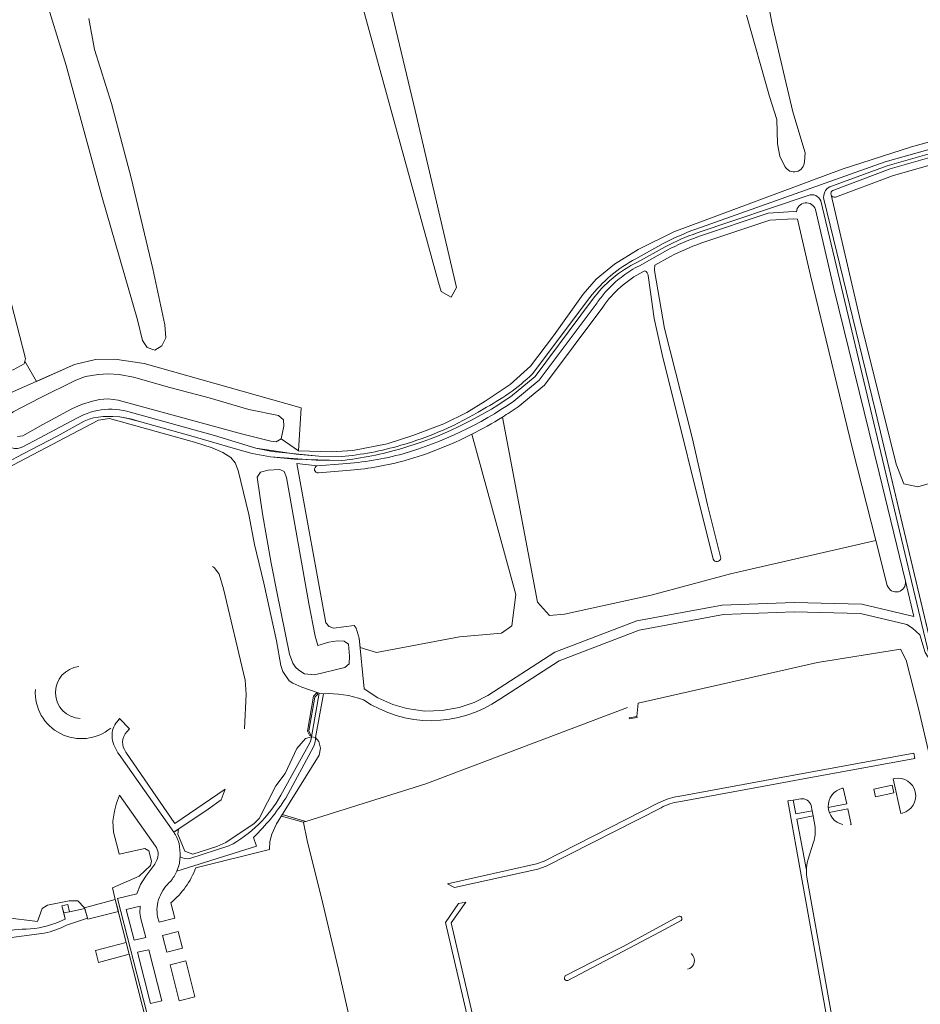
# Model space of a CAD drawing. Header units: metres. Extents: x 209813 to 223847, y 571801 to 587119.
# Tile 468 of 656: x 214012 to 214297, y 581497 to 581809. Entities that reach past the tile are written whole.
import ezdxf

# ---------------------------------------------------------------- set-up
doc = ezdxf.new("R2010")
doc.units = ezdxf.units.M
for name, color, linetype, lineweight in [('B-RO-GK-BESCHOEIING-G', 8, 'GK-BESCHOEIING', 0), ('B-RO-GR-BEPLANTING_CULTUUR_ROOS-GV', 8, 'Continuous', 0), ('B-RO-GR-BOS_GEMENGD-GV', 8, 'Continuous', 0), ('B-RO-GR-GROENVOORZIENING-GV', 8, 'Continuous', 0), ('B-RO-KW-KUNSTWERK_DEK-GV', 8, 'Continuous', 0), ('B-RO-KW-KUNSTWERK_STUW-GV', 8, 'Continuous', 0), ('B-RO-OG-TERREIN_CULTUURSCHEIDING-GV', 8, 'Continuous', 0), ('B-RO-OG-WATER_GREPPEL-GV', 8, 'Continuous', 0), ('B-RO-OG-WEG-GV', 8, 'Continuous', 0), ('B-RO-VH-VERHARDING_HALFVERHARDING-GV', 8, 'Continuous', 0), ('B-RO-VH-VERHARDING_OPEN-GV', 8, 'Continuous', 0), ('B-RO-VH-VERHARDING_TEGEL-GV', 8, 'Continuous', 0)]:
    doc.layers.add(name, color=color, linetype=linetype, lineweight=lineweight)
doc.linetypes.add('GK-BESCHOEIING', pattern='A,30,-5,[1,NLCS.shx,S=1,R=0,X=0,Y=0],-5', length=40)

msp = doc.modelspace()

# ---------------------------------------------------------------- linework, layer by layer
at = {"layer": 'B-RO-GK-BESCHOEIING-G', "flags": 128}
for points in [[(214083.333, 581584.418), (214083.888, 581595.456), (214083.549, 581599.843), (214076.639, 581628.716), (214075.275, 581633.36), (214073.816, 581635.313), (214073.229, 581635.787)], [(214299.859, 581576.056), (214296.331, 581590.941), (214292.5, 581606.202), (214290.658, 581609.607), (214264.424, 581605.411), (214207.754, 581592.563), (214207.362, 581588.41)], [(214204.347, 581591.204), (214140.633, 581567.12), (214102.647, 581555.166)], [(214101.922, 581554.83), (214103.094, 581549.214), (214107.988, 581529.627), (214113.045, 581508.426), (214119.262, 581480.837), (214121.562, 581471.371), (214124.036, 581461.682)]]:
    msp.add_lwpolyline(points, dxfattribs=at)
at = {"layer": 'B-RO-GK-BESCHOEIING-G'}
msp.add_lwpolyline([(214223.335, 581508.461, 0.6400795), (214224.453, 581513.417)], format="xyb", dxfattribs=at)
at = {"layer": 'B-RO-GR-BEPLANTING_CULTUUR_ROOS-GV', "flags": 128}
for points in [[(214050.29, 581528.439), (214045.958, 581527.4), (214048.476, 581517.64), (214051.684, 581518.403), (214052.07, 581518.549), (214050.562, 581524.437), (214050.243, 581526.267)], [(214057.223, 581498.483), (214053.086, 581514.591), (214052.55, 581514.539), (214049.454, 581513.846), (214053.644, 581497.602)]]:
    msp.add_lwpolyline(points, close=True, dxfattribs=at)
at = {"layer": 'B-RO-GR-BOS_GEMENGD-GV', "flags": 128}
for points in [[(214129.069, 581814.363), (214137.309, 581779.972), (214150.314, 581724.023), (214148.625, 581720.95), (214145.507, 581722.664), (214144.648, 581725.516), (214106.548, 581863.886)], [(214239.707, 581863.264), (214250.025, 581807.732), (214256.667, 581779.539), (214260.521, 581766.561), (214260.287, 581763.75)], [(214034.1, 581809.005), (214035.911, 581799.205), (214041.277, 581782.096), (214047.449, 581758.689), (214054.353, 581729.872), (214058.104, 581712.145), (214058.456, 581708.083), (214057.167, 581705.504), (214054.973, 581704.171), (214052.537, 581704.984), (214051.109, 581707.259), (214049.516, 581713.705), (214038.33, 581752.454), (214026.967, 581794.186), (214019.702, 581817.864)], [(214254.158, 581762.218), (214252.48, 581765.492), (214251.746, 581769.421), (214251.63, 581777.115), (214249.236, 581784.385), (214241.989, 581810.012)], [(214367.112, 581780.134), (214335.901, 581772.989), (214288.121, 581759.307), (214270.092, 581752.555)], [(214004.929, 581736.759), (214014.086, 581701.556), (214013.85, 581700.705), (214017.579, 581694.261), (214029.61, 581699.602), (214036.211, 581701.196), (214042.29, 581701.367), (214051.606, 581699.946), (214101.234, 581685.914), (214100.42, 581672.373), (214110.769, 581672.045), (214117.548, 581672.44), (214128.36, 581674.581), (214136.479, 581677.163), (214146.315, 581680.833), (214153.619, 581684.504), (214159.364, 581688.077), (214167.249, 581693.315), (214173.712, 581699.153), (214181.038, 581708.736), (214190.336, 581721.893), (214194.458, 581726.603), (214200.269, 581731.378), (214207.727, 581735.972), (214219.024, 581741.526), (214272.246, 581761.391), (214294.15, 581768.464), (214325.42, 581777.108)], [(214164.819, 581682.992), (214175.977, 581624.48), (214179.755, 581620.302), (214184.427, 581620.7), (214211.895, 581626.74), (214236.892, 581633.457), (214282.888, 581643.994), (214275.518, 581672.995), (214262.226, 581727.786), (214258.152, 581745.608), (214256.848, 581745.723), (214249.319, 581745.277), (214227.525, 581737.941)], [(214217.974, 581733.767), (214213.044, 581731.025)], [(214209.851, 581729.249), (214209.204, 581728.889)], [(214231.484, 581638.142), (214215.387, 581702.789), (214212.791, 581714.175), (214210.933, 581727.728)], [(214212.908, 581729.357), (214216.087, 581711.042), (214224.798, 581676.589), (214229.716, 581655.281), (214233.884, 581638.372)], [(214196.571, 581717.797), (214178.143, 581693.07), (214169.769, 581686.239)], [(214106.3, 581667.566), (214099.902, 581668.372), (214109.068, 581617.945), (214110.119, 581616.858), (214111.45, 581616.273), (214117.942, 581617.085), (214118.559, 581616.306), (214119.598, 581613.122), (214119.89, 581610.175), (214125.066, 581608.579), (214151.25, 581613.523), (214164.533, 581614.747), (214167.814, 581617.035), (214169.12, 581626.968), (214155.169, 581677.568)], [(214116.838, 581666.187), (214106.698, 581665.354)]]:
    msp.add_lwpolyline(points, dxfattribs=at)
at = {"layer": 'B-RO-GR-BOS_GEMENGD-GV'}
for points in [[(214260.287, 581763.75, -0.7723818), (214254.158, 581762.218)], [(214270.092, 581752.555, -0.4005797), (214268.714, 581753.249)], [(214227.525, 581737.941, 0.0354384), (214217.974, 581733.767)], [(214213.044, 581731.025, 0.0704712), (214212.908, 581729.357)], [(214209.204, 581728.889, 0.1245442), (214196.571, 581717.797)], [(214210.933, 581727.728, 0.2889143), (214209.851, 581729.249)], [(214169.769, 581686.239, -0.0121367), (214164.819, 581682.992)], [(214155.169, 581677.568, -0.0456692), (214134.132, 581669.255)], [(214106.698, 581665.354, -0.9558251), (214106.3, 581667.566)], [(214134.132, 581669.255, -0.0425525), (214116.838, 581666.187)], [(214233.884, 581638.372, -0.7776265), (214231.484, 581638.142)]]:
    msp.add_lwpolyline(points, format="xyb", dxfattribs=at)
at = {"layer": 'B-RO-GR-GROENVOORZIENING-GV', "flags": 128}
for points in [[(214017.579, 581694.261), (214013.85, 581700.705), (214013.615, 581699.854), (214010.197, 581697.961), (214007.718, 581697.682), (214004.598, 581697.757), (214004.005, 581698.74), (213976.023, 581798.403), (213975.553, 581800.975), (213975.851, 581802.345), (213976.384, 581803.721), (213974.449, 581814.028)], [(214325.42, 581777.108), (214294.15, 581768.464), (214272.246, 581761.391), (214219.024, 581741.526), (214207.727, 581735.972), (214200.269, 581731.378), (214194.458, 581726.603), (214190.336, 581721.893), (214181.038, 581708.736), (214173.712, 581699.153), (214167.249, 581693.315), (214159.364, 581688.077), (214153.619, 581684.504), (214146.315, 581680.833), (214136.479, 581677.163), (214128.36, 581674.581), (214117.548, 581672.44), (214110.769, 581672.045), (214100.42, 581672.373), (214094.853, 581676.166), (214093.359, 581675.183), (214091.588, 581675.357), (214082.32, 581677.69), (214043.418, 581688.371), (214040.166, 581688.731), (214037.43, 581688.516), (214035.236, 581688.073), (214031.838, 581686.986), (214028.699, 581685.576), (214019.533, 581680.662), (214013.243, 581677.127), (214011.565, 581676.892)], [(214100.42, 581672.373), (214101.234, 581685.914), (214051.606, 581699.946), (214042.29, 581701.367), (214036.211, 581701.196), (214029.61, 581699.602), (214006.544, 581689.363), (214009.055, 581683.708), (214010.203, 581684.622), (214018.487, 581688.965), (214030.016, 581694.679), (214033.013, 581695.83), (214037.069, 581696.52), (214040.176, 581696.677), (214043.709, 581696.443), (214048.261, 581695.597), (214059.706, 581692.333), (214072.177, 581689.069), (214084.694, 581685.393), (214094.062, 581683.462), (214095.597, 581682.189), (214095.789, 581680.138), (214094.853, 581676.166)], [(214048.324, 581684.214), (214073.849, 581677.196), (214086.88, 581673.15), (214099.633, 581671.261), (214106.797, 581670.635), (214113.96, 581670.519)], [(214013.208, 581673.654), (214030.36, 581682.659)], [(214046.956, 581584.435), (214043.835, 581587.741), (214043.074, 581586.724), (214042.672, 581586.252)], [(214046.094, 581583.553), (214046.956, 581584.435)], [(214043.733, 581576.312), (214060.926, 581551.768), (214071.86, 581559.075), (214075.939, 581562.058), (214077.151, 581565.431), (214061.312, 581554.55), (214045.801, 581577.129)]]:
    msp.add_lwpolyline(points, dxfattribs=at)
at = {"layer": 'B-RO-GR-GROENVOORZIENING-GV'}
for points in [[(214158.723, 581685.542, 0.0710937), (214174.341, 581696.639)], [(214007.417, 581675.826, 0.4863182), (214013.208, 581673.654)], [(214113.96, 581670.519, 0.0493927), (214132.686, 581674.09)], [(214042.672, 581586.252, 0.1875087), (214041.506, 581581.433)], [(214045.801, 581577.129, -0.3594241), (214046.094, 581583.553)], [(214041.506, 581581.433, 0.1299865), (214043.733, 581576.312)]]:
    msp.add_lwpolyline(points, format="xyb", dxfattribs=at)
at = {"layer": 'B-RO-KW-KUNSTWERK_DEK-GV', "flags": 128}
for points in [[(214104.455, 581581.918), (214105.791, 581581.673), (214108.232, 581595.549), (214106.925, 581595.738)], [(214041.414, 581526.224), (214043.451, 581526.748), (214042.394, 581530.546), (214032.766, 581527.926), (214033.763, 581524.257)], [(214046.877, 581513.182), (214045.888, 581516.868), (214036.256, 581514.341), (214037.207, 581510.647)]]:
    msp.add_lwpolyline(points, close=True, dxfattribs=at)
at = {"layer": 'B-RO-KW-KUNSTWERK_STUW-GV', "flags": 128}
for points in [[(214103.775, 581584.341), (214105.568, 581594.513), (214106.476, 581595.442), (214106.2, 581595.849), (214105.076, 581594.75), (214103.222, 581583.731), (214103.92, 581582.224), (214104.264, 581582.48), (214103.691, 581583.863)], [(214207.362, 581588.41), (214204.908, 581587.965), (214204.974, 581587.587), (214207.419, 581588.03)], [(214094.974, 581556.905), (214101.901, 581554.931), (214102.647, 581555.166), (214095.263, 581557.371)]]:
    msp.add_lwpolyline(points, close=True, dxfattribs=at)
at = {"layer": 'B-RO-OG-TERREIN_CULTUURSCHEIDING-GV', "flags": 128}
for points in [[(214269.319, 581754.668), (214287.423, 581761.448), (214335.339, 581775.169), (214366.377, 581782.273)], [(214266.46, 581751.844), (214282.753, 581684.9), (214300.767, 581609.223)], [(214331.255, 581671.176), (214296.139, 581660.962), (214291.763, 581661.868), (214289.349, 581668.094), (214278.047, 581713.293), (214268.714, 581753.249)], [(214163.986, 581593.853), (214182.812, 581605.996), (214208.091, 581615.683), (214234.673, 581620.563), (214257.102, 581621.448), (214278.051, 581620.9), (214292.649, 581617.402), (214294.455, 581616.293), (214296.734, 581614.138), (214298.439, 581608.564), (214300.165, 581605.986), (214265.439, 581751.32)], [(214263.843, 581748.613), (214269.568, 581723.672), (214283.969, 581665.411), (214292.218, 581631.137)], [(214226.79, 581740.067), (214248.886, 581747.505), (214256.88, 581747.979), (214257.77, 581747.9)], [(214208.144, 581730.874), (214216.905, 581735.746)], [(214168.417, 581688.039), (214176.505, 581694.638), (214194.742, 581719.108)], [(214113.933, 581669.302), (214099.061, 581669.731), (214091.532, 581670.396), (214085.715, 581671.521), (214080.489, 581672.933), (214067.086, 581676.878), (214050.155, 581681.655), (214045.635, 581682.8), (214043.899, 581683.105), (214040.218, 581683.238), (214038.654, 581683.2), (214037.109, 581683.029), (214035.545, 581682.742), (214034.172, 581682.342), (214032.646, 581681.731), (214024.111, 581677.004), (214013.397, 581671.362), (214002.951, 581665.919)], [(214282.888, 581643.994), (214236.892, 581633.457), (214211.895, 581626.74), (214184.427, 581620.7), (214179.755, 581620.302), (214175.977, 581624.48), (214164.819, 581682.992)], [(213997.519, 581661.247), (214037.191, 581682.065), (214040.614, 581682.54), (214067.462, 581675.133), (214073.116, 581673.324), (214076.419, 581671.86), (214079.028, 581670.246), (214080.37, 581668.588), (214081.334, 581666.086), (214084.731, 581652.231), (214086.437, 581642.747), (214089.384, 581630.492), (214093.411, 581612.272), (214094.831, 581604.486), (214095.432, 581602.574), (214097.457, 581599.614), (214098.559, 581598.924), (214101.475, 581597.613), (214106.925, 581595.738)], [(214155.169, 581677.568), (214169.12, 581626.968), (214167.814, 581617.035), (214164.533, 581614.747), (214151.25, 581613.523), (214125.066, 581608.579), (214119.89, 581610.175)], [(214134.658, 581590.848), (214130.208, 581592.163), (214125.454, 581594.29), (214121.182, 581597.14), (214119.598, 581613.122), (214118.559, 581616.306), (214117.942, 581617.085), (214111.45, 581616.273), (214110.119, 581616.858), (214109.068, 581617.945), (214099.902, 581668.372), (214106.3, 581667.566), (214114.425, 581668.2)], [(214286.505, 581629.762), (214282.888, 581643.994)], [(214294.912, 581619.945), (214292.218, 581631.137)], [(214181.448, 581608.686), (214207.277, 581618.584), (214234.341, 581623.552), (214257.082, 581624.45), (214278.444, 581623.891)], [(214294.912, 581619.945), (214278.444, 581623.891)], [(214181.448, 581608.686), (214160.188, 581594.97), (214155.96, 581592.809)], [(214106.925, 581595.738), (214108.232, 581595.549)], [(214151.152, 581591.165), (214155.96, 581592.809)], [(214134.658, 581590.848), (214140.353, 581590.097), (214145.753, 581590.217)], [(214151.152, 581591.165), (214145.753, 581590.217)], [(214042.672, 581586.252), (214043.455, 581587.212), (214043.835, 581587.741)], [(214067.884, 581540.561), (214091.23, 581546.324), (214091.369, 581548.875), (214091.918, 581551.207), (214093.447, 581554.441), (214106.869, 581576.097), (214107.381, 581578.334), (214106.756, 581580.457), (214105.791, 581581.673), (214105.75, 581581.116)], [(214288.831, 581568.771), (214288.39, 581568.688), (214290.816, 581557.729)], [(214267.824, 581559.572), (214273.683, 581560.702), (214272.572, 581565.723)], [(214272.572, 581565.723), (214272.222, 581565.657)], [(214055.14, 581547.409), (214043.795, 581563.546), (214042.837, 581560.943), (214042.203, 581558.405), (214041.736, 581555.233), (214041.903, 581551.828), (214043.305, 581546.619), (214043.718, 581544.819), (214051.849, 581546.684), (214053.04, 581545.907), (214053.907, 581542.597), (214053.586, 581541.296), (214049.967, 581537.94), (214041.616, 581534.152), (214042.394, 581530.546)], [(214259.217, 581562.305), (214256.785, 581561.921), (214257.584, 581557.63), (214262.717, 581558.587), (214262.417, 581560.239)], [(214274.726, 581554.167), (214275.111, 581554.252), (214274.014, 581559.211), (214268.152, 581557.987)], [(214263.658, 581553.418), (214263.022, 581556.915), (214257.895, 581555.959), (214260.915, 581539.77)], [(214290.816, 581557.729), (214291.34, 581557.845)], [(214086.165, 581550.142), (214087.11, 581547.4), (214061.915, 581539.453)], [(214261.351, 581542.908), (214263.192, 581548.627)], [(214042.394, 581530.546), (214045.888, 581516.868), (214046.877, 581513.182), (214050.942, 581497.161), (214058.282, 581468.783), (214062.172, 581453.539), (214063.141, 581449.855), (214067.427, 581433.189), (214068.414, 581429.506), (214074.027, 581408.031), (214077.626, 581393.605), (214081.097, 581380.779), (214081.766, 581380.9), (214067.795, 581434.708), (214043.183, 581530.788), (214049.259, 581532.334), (214050.445, 581535.217), (214052.11, 581537.921), (214054.991, 581541.646), (214055.576, 581542.896)], [(214024.892, 581523.596), (214026.615, 581524.332), (214025.597, 581528.507), (214027.456, 581528.968), (214028.027, 581526.666), (214032.837, 581527.666), (214032.766, 581527.926), (214030.583, 581530.072), (214027.898, 581530.105), (214021.001, 581528.745), (214019.344, 581527.683), (214017.93, 581523.609), (214007.686, 581524.77), (214001.32, 581523.675), (213976.615, 581517.317), (213977.577, 581512.347), (214004.323, 581519.64)], [(214055.849, 581525.069), (214056.29, 581523.345), (214061.238, 581524.625), (214059.984, 581529.473)]]:
    msp.add_lwpolyline(points, dxfattribs=at)
at = {"layer": 'B-RO-OG-TERREIN_CULTUURSCHEIDING-GV'}
for points in [[(214268.714, 581753.249, -0.3964943), (214269.319, 581754.668)], [(214265.439, 581751.32, 0.4222568), (214261.539, 581753.083)], [(214257.77, 581747.9, -0.8116312), (214263.843, 581748.613)], [(214226.382, 581741.249, 0.0358488), (214216.31, 581736.846)], [(214216.905, 581735.746, -0.0357364), (214226.79, 581740.067)], [(214202.896, 581727.594, -0.0421348), (214208.144, 581730.874)], [(214200.712, 581725.82, -0.0186532), (214202.896, 581727.594)], [(214197.369, 581722.478, -0.0324607), (214200.712, 581725.82)], [(214194.742, 581719.108, -0.0295772), (214197.369, 581722.478)], [(214133.499, 581671.414, 0.0797363), (214168.417, 581688.039)], [(214164.819, 581682.992, -0.0223211), (214155.169, 581677.568)], [(214133.007, 581673.093, -0.0469036), (214113.933, 581669.302)], [(214114.425, 581668.2, 0.0468646), (214133.499, 581671.414)], [(214292.218, 581631.137, -0.9275194), (214286.505, 581629.762)], [(214031.417, 581587.759, -0.9289928), (214030.925, 581604.153)], [(214017.195, 581596.861, 0.6556075), (214041.012, 581584.673)], [(214108.232, 581595.549, -0.1006596), (214120.876, 581593.664)], [(214120.876, 581593.664, 0.3115518), (214163.986, 581593.853)], [(214291.34, 581557.845, 0.9634542), (214288.831, 581568.771)], [(214272.222, 581565.657, 0.7907272), (214272.454, 581554.21)], [(214096.336, 581562.566, -0.0585488), (214086.165, 581550.142)], [(214262.417, 581560.239, 0.386977), (214259.217, 581562.305)], [(214263.192, 581548.627, 0.1110668), (214263.658, 581553.418)], [(214055.576, 581542.896, 0.2760621), (214055.14, 581547.409)], [(214059.984, 581529.473, 0.1385975), (214067.884, 581540.561)], [(214260.915, 581539.77, -0.0611561), (214261.351, 581542.908)], [(214061.915, 581539.453, -0.0656575), (214059.993, 581536.308)], [(214059.993, 581536.308, 0.1138716), (214056.404, 581531.21)], [(214056.404, 581531.21, 0.1450681), (214055.849, 581525.069)], [(214014.296, 581521.151, 0.0965034), (214024.892, 581523.596)]]:
    msp.add_lwpolyline(points, format="xyb", dxfattribs=at)
at = {"layer": 'B-RO-OG-TERREIN_CULTUURSCHEIDING-GV', "flags": 128}
for points in [[(214109.993, 581611.833), (214112.748, 581612.253), (214114.846, 581612.222), (214116.22, 581611.185), (214116.528, 581607.392), (214116.361, 581604.961), (214115.026, 581603.81), (214105.444, 581601.542), (214102.275, 581601.899), (214100.437, 581602.975), (214099.472, 581603.906), (214098.565, 581605.184), (214097.552, 581608.111), (214093.56, 581627.816), (214091.771, 581636.805), (214088.996, 581652.409), (214087.289, 581663.985), (214088.325, 581665.599), (214090.803, 581666.217), (214094.438, 581666.477), (214095.829, 581665.86), (214096.565, 581663.937), (214103.658, 581624.125), (214105.662, 581613.76), (214106.517, 581610.786)], [(214058.721, 581513.885), (214063.685, 581515.17), (214062.332, 581520.4), (214057.374, 581519.117)], [(214059.764, 581509.837), (214062.682, 581498.505), (214067.663, 581499.794), (214064.732, 581511.122)]]:
    msp.add_lwpolyline(points, close=True, dxfattribs=at)
at = {"layer": 'B-RO-OG-WATER_GREPPEL-GV', "flags": 128}
for points in [[(214220.397, 581525.181), (214202.772, 581515.541), (214193.536, 581510.907), (214184.72, 581506.335)], [(214185.513, 581504.95), (214214.443, 581520.184), (214221.325, 581523.909)]]:
    msp.add_lwpolyline(points, dxfattribs=at)
at = {"layer": 'B-RO-OG-WATER_GREPPEL-GV'}
for points in [[(214221.325, 581523.909, 0.90979), (214220.397, 581525.181)], [(214184.72, 581506.335, 0.8681931), (214185.513, 581504.95)]]:
    msp.add_lwpolyline(points, format="xyb", dxfattribs=at)
at = {"layer": 'B-RO-OG-WEG-GV', "flags": 128}
for points in [[(214094.786, 581563.521), (214103.923, 581580.017), (214104.171, 581580.595), (214104.342, 581581.201), (214104.455, 581581.918), (214102.563, 581581.456), (214099.835, 581578.252), (214096.195, 581570.36), (214093.239, 581566.473), (214087.949, 581556.153), (214086.337, 581554.494), (214077.38, 581548.572), (214074.58, 581547.294), (214066.981, 581544.874), (214064.48, 581545.831), (214062.282, 581551.124), (214062.452, 581552.761), (214060.926, 581551.768)], [(214066.054, 581543.511), (214078.394, 581547.434)]]:
    msp.add_lwpolyline(points, dxfattribs=at)
at = {"layer": 'B-RO-OG-WEG-GV'}
for points in [[(214060.926, 581551.768, -0.1020661), (214062.613, 581548.217)], [(214062.613, 581548.217, -0.053018), (214062.937, 581544.03)], [(214062.937, 581544.03, 0.1960876), (214066.054, 581543.511)]]:
    msp.add_lwpolyline(points, format="xyb", dxfattribs=at)
at = {"layer": 'B-RO-VH-VERHARDING_HALFVERHARDING-GV', "flags": 128}
for points in [[(214368.063, 581784.967), (214334.467, 581777.414), (214285.857, 581763.651), (214226.001, 581742.452)], [(214268.362, 581755.834), (214286.461, 581762.456), (214334.377, 581776.177), (214368.377, 581783.96)], [(214226.382, 581741.249), (214261.539, 581753.083)], [(214265.439, 581751.32), (214300.165, 581605.986), (214301.488, 581606.195), (214282.753, 581684.9), (214266.46, 581751.844)], [(214215.66, 581737.891), (214207.05, 581733.066)], [(214207.536, 581731.966), (214216.31, 581736.846)], [(214192.495, 581720.76), (214174.341, 581696.639)], [(214167.366, 581689.44), (214175.231, 581695.857), (214193.329, 581720.141)], [(214002.951, 581665.919), (214013.397, 581671.362), (214024.111, 581677.004), (214032.646, 581681.731), (214034.172, 581682.342), (214035.545, 581682.742), (214037.109, 581683.029), (214038.654, 581683.2), (214041.687, 581683.238), (214043.899, 581683.105), (214047.675, 581682.342), (214050.155, 581681.655), (214067.086, 581676.878), (214080.489, 581672.933), (214085.715, 581671.521), (214091.532, 581670.396), (214105.943, 581669.351), (214113.933, 581669.302)], [(214113.96, 581670.519), (214106.797, 581670.635), (214092.05, 581672.168), (214086.88, 581673.15), (214073.849, 581677.196), (214048.324, 581684.214)], [(214104.455, 581581.918), (214104.342, 581581.201), (214104.171, 581580.595), (214103.923, 581580.017), (214094.786, 581563.521)], [(214105.75, 581581.116), (214105.791, 581581.673), (214104.455, 581581.918)], [(214096.336, 581562.566), (214105.111, 581578.773)], [(214027.058, 581522.394), (214033.673, 581524.587), (214032.837, 581527.666), (214028.027, 581526.666)], [(214028.027, 581526.666), (214026.151, 581526.276), (214026.615, 581524.332), (214024.892, 581523.596)], [(214004.323, 581519.64), (213977.577, 581512.347), (213977.82, 581511.085), (213977.972, 581510.846), (214005.027, 581517.824), (214009.708, 581518.519), (214020.037, 581519.864)]]:
    msp.add_lwpolyline(points, dxfattribs=at)
at = {"layer": 'B-RO-VH-VERHARDING_HALFVERHARDING-GV'}
for points in [[(214266.46, 581751.844, -0.3501409), (214268.362, 581755.834)], [(214226.001, 581742.452, 0.0277684), (214215.66, 581737.891)], [(214207.05, 581733.066, 0.1117225), (214192.495, 581720.76)], [(214193.329, 581720.141, -0.1239133), (214207.536, 581731.966)], [(214133.007, 581673.093, 0.0795981), (214167.366, 581689.44)], [(214048.324, 581684.214, 0.2217271), (214030.36, 581682.659)], [(214158.723, 581685.542, -0.0699436), (214132.686, 581674.09)], [(214105.111, 581578.773, 0.0988083), (214105.75, 581581.116)], [(214094.786, 581563.521, -0.1485586), (214078.394, 581547.434)], [(214062.937, 581544.03, -0.027048), (214062.744, 581541.92)], [(214062.744, 581541.92, -0.0466589), (214061.915, 581539.453)], [(214014.296, 581521.151, 0.0638797), (214004.323, 581519.64)], [(214020.037, 581519.864, 0.0588668), (214027.058, 581522.394)]]:
    msp.add_lwpolyline(points, format="xyb", dxfattribs=at)
at = {"layer": 'B-RO-VH-VERHARDING_OPEN-GV', "flags": 128}
msp.add_lwpolyline([(214028.027, 581526.666), (214027.456, 581528.968), (214025.597, 581528.507), (214026.151, 581526.276)], close=True, dxfattribs=at)
at = {"layer": 'B-RO-VH-VERHARDING_TEGEL-GV', "flags": 128}
for points in [[(214220.656, 581561.433), (214250.988, 581566.995), (214259.982, 581568.604), (214295.2, 581575.134), (214294.893, 581576.81), (214250.682, 581568.667), (214220.349, 581563.105)], [(214260.915, 581539.77), (214257.895, 581555.959), (214263.022, 581556.915), (214262.717, 581558.587), (214257.584, 581557.63), (214256.785, 581561.921), (214255.107, 581561.656), (214259.548, 581536.371), (214267.273, 581493.776)], [(214214.196, 581561.049), (214178.056, 581542.619), (214175.596, 581541.78), (214147.452, 581535.513), (214149.653, 581534.262), (214176.061, 581540.142), (214178.716, 581541.048), (214214.977, 581559.539)], [(214268.882, 581494.172), (214261.167, 581536.966)], [(214158.875, 581479.24), (214148.636, 581523.09), (214153.237, 581529.716), (214151.004, 581529.219), (214146.855, 581523.245), (214157.22, 581478.853)]]:
    msp.add_lwpolyline(points, dxfattribs=at)
msp.add_lwpolyline([(214288.582, 581564.264), (214288.056, 581566.691), (214282.261, 581565.433), (214282.788, 581563.006)], close=True, dxfattribs=at)
at = {"layer": 'B-RO-VH-VERHARDING_TEGEL-GV'}
for points in [[(214220.349, 581563.105, 0.0774557), (214214.196, 581561.049)], [(214214.977, 581559.539, -0.077492), (214220.656, 581561.433)], [(214261.167, 581536.966, -0.0571129), (214260.915, 581539.77)]]:
    msp.add_lwpolyline(points, format="xyb", dxfattribs=at)

doc.saveas('drawing.dxf')
